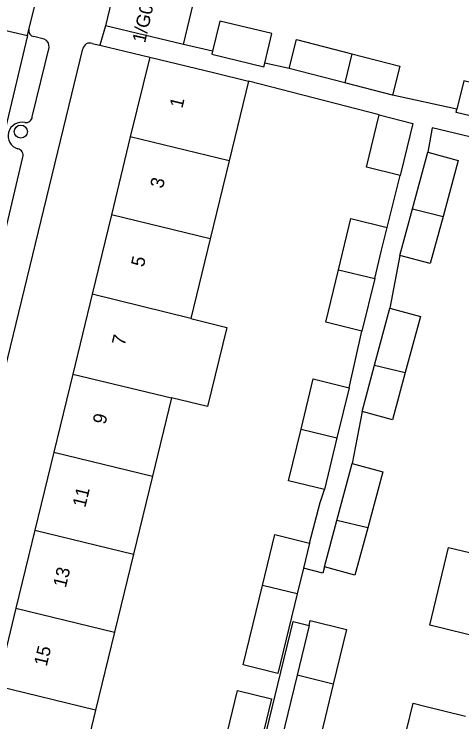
# Model space of a CAD drawing. Extents: x 162812 to 163818, y 381639 to 382470.
# Drawn here: x 163636.7 to 163670.2, y 382134.2 to 382187.2 of the extents above; entities that cross this region are included whole.
import ezdxf

# ---------------------------------------------------------------- set-up
doc = ezdxf.new("R2010")
doc.units = 0
for name, color, linetype in [('IMGEO_Boom', 7, 'Continuous'), ('IMGEO_Pand', 7, 'Continuous'), ('IMGEO_Pand_nummerreeks', 7, 'Continuous'), ('IMGEO_Rijbaan_lokaal_open', 7, 'Continuous'), ('IMGEO_Voetpad_open', 7, 'Continuous')]:
    doc.layers.add(name, color=color, linetype=linetype)

msp = doc.modelspace()

# ---------------------------------------------------------------- linework, layer by layer
at = {"layer": 'IMGEO_Boom'}
msp.add_circle((163637.244, 382178.37), 0.489, dxfattribs=at)
at = {"layer": 'IMGEO_Pand'}
for points in [[(163644.314, 382189.41), (163643.562, 382186.285)], [(163649.396, 382184.882), (163650.148, 382188.006)], [(163655.483, 382183.499), (163656.012, 382185.701), (163652.122, 382186.637), (163651.58, 382184.386)], [(163649.396, 382184.882), (163643.562, 382186.285)], [(163657.304, 382183.085), (163657.861, 382185.256), (163661.999, 382184.193)], [(163651.58, 382184.386), (163651.523, 382184.151), (163655.414, 382183.214), (163655.483, 382183.499)], [(163661.999, 382184.193), (163661.471, 382182.014)], [(163661.999, 382184.193), (163665.59, 382183.27), (163665.032, 382181.099)], [(163646.879, 382183.945), (163645.428, 382177.974)], [(163646.879, 382183.945), (163651.738, 382182.765), (163654.265, 382182.152)], [(163661.471, 382182.014), (163657.304, 382183.085)], [(163654.265, 382182.152), (163652.815, 382176.184)], [(163665.032, 382181.099), (163661.471, 382182.014)], [(163674.219, 382181.23), (163670.351, 382182.156), (163669.842, 382180.054)], [(163673.647, 382178.869), (163669.782, 382179.804), (163669.842, 382180.054)], [(163665.591, 382175.078), (163663.081, 382175.71), (163664.035, 382179.636)], [(163664.035, 382179.636), (163666.555, 382178.987), (163665.645, 382175.296), (163665.591, 382175.078)], [(163645.428, 382177.974), (163644.014, 382172.154)], [(163652.815, 382176.184), (163645.428, 382177.974)], [(163666.514, 382172.589), (163667.66, 382176.836)], [(163667.66, 382176.836), (163669.939, 382176.221), (163668.81, 382172.034)], [(163652.815, 382176.184), (163651.4, 382170.364)], [(163665.576, 382169.111), (163666.514, 382172.589)], [(163666.514, 382172.589), (163668.81, 382172.034)], [(163644.014, 382172.154), (163642.569, 382166.209)], [(163651.4, 382170.364), (163644.014, 382172.154)], [(163660.99, 382168.04), (163661.925, 382171.886), (163664.636, 382171.204)], [(163668.81, 382172.034), (163667.856, 382168.497), (163665.576, 382169.111)], [(163663.701, 382167.381), (163664.217, 382169.503), (163664.636, 382171.204)], [(163651.4, 382170.364), (163649.951, 382164.399)], [(163662.747, 382163.455), (163660.036, 382164.114), (163660.99, 382168.04)], [(163660.99, 382168.04), (163663.701, 382167.381)], [(163663.701, 382167.381), (163662.747, 382163.455)], [(163642.569, 382166.209), (163641.119, 382160.243)], [(163649.951, 382164.399), (163642.569, 382166.209)], [(163663.689, 382160.913), (163664.835, 382165.16)], [(163664.835, 382165.16), (163667.114, 382164.545), (163665.985, 382160.358)], [(163649.951, 382164.399), (163652.654, 382163.736), (163651.201, 382157.812), (163648.51, 382158.472)], [(163662.751, 382157.435), (163663.689, 382160.913)], [(163663.689, 382160.913), (163665.985, 382160.358)], [(163641.119, 382160.243), (163639.698, 382154.395)], [(163641.119, 382160.243), (163648.51, 382158.472)], [(163665.985, 382160.358), (163665.031, 382156.821), (163662.751, 382157.435)], [(163658.194, 382156.119), (163659.106, 382159.874), (163661.786, 382159.223)], [(163661.786, 382159.223), (163660.874, 382155.467)], [(163648.51, 382158.472), (163647.084, 382152.604)], [(163659.934, 382151.601), (163657.254, 382152.252), (163658.194, 382156.119)], [(163658.194, 382156.119), (163660.874, 382155.467)], [(163660.874, 382155.467), (163659.934, 382151.601)], [(163639.698, 382154.395), (163638.281, 382148.565)], [(163639.698, 382154.395), (163647.084, 382152.604)], [(163660.878, 382149.296), (163662.024, 382153.543)], [(163662.024, 382153.543), (163664.303, 382152.928), (163663.174, 382148.741)], [(163647.084, 382152.604), (163645.667, 382146.774)], [(163659.94, 382145.818), (163660.878, 382149.296)], [(163663.174, 382148.741), (163660.878, 382149.296)], [(163638.281, 382148.565), (163636.864, 382142.735)], [(163638.281, 382148.565), (163645.667, 382146.774)], [(163663.174, 382148.741), (163662.22, 382145.204), (163659.94, 382145.818)], [(163655.316, 382144.434), (163656.24, 382148.233), (163658.822, 382147.605)], [(163658.822, 382147.605), (163658.363, 382145.718)], [(163671.895, 382140.481), (163667.814, 382141.469), (163669.219, 382147.278), (163673.301, 382146.29)], [(163645.667, 382146.774), (163644.251, 382140.945)], [(163658.363, 382145.718), (163657.898, 382143.807)], [(163657.898, 382143.807), (163656.454, 382137.862), (163653.872, 382138.49), (163655.316, 382144.434)], [(163657.898, 382143.807), (163655.316, 382144.434)], [(163636.864, 382142.735), (163635.448, 382136.906)], [(163636.864, 382142.735), (163644.251, 382140.945)], [(163658.791, 382141.437), (163658.88, 382141.805), (163661.592, 382141.149), (163660.604, 382137.065)], [(163658.791, 382141.437), (163657.892, 382137.722)], [(163644.251, 382140.945), (163642.834, 382135.115)], [(163657.892, 382137.722), (163656.507, 382132.001)], [(163660.604, 382137.065), (163657.892, 382137.722)], [(163642.834, 382135.115), (163635.448, 382136.906)], [(163660.604, 382137.065), (163659.219, 382131.344), (163656.507, 382132.001)], [(163652.487, 382132.67), (163653.438, 382136.583), (163655.99, 382135.963), (163655.039, 382132.049)], [(163666.031, 382129.6), (163665.153, 382129.813), (163666.564, 382135.622), (163667.437, 382135.411), (163670.489, 382134.672)], [(163642.834, 382135.115), (163641.42, 382129.296)]]:
    msp.add_lwpolyline(points, dxfattribs=at)
at = {"layer": 'IMGEO_Rijbaan_lokaal_open'}
for points in [[(163637.84, 382186), (163638.257, 382187.68)], [(163633.425, 382186.563), (163637.732, 382185.547)], [(163637.732, 382185.547), (163634.63, 382172.539), (163631.177, 382158.254), (163627.335, 382142.429)], [(163637.732, 382185.547), (163637.84, 382186)]]:
    msp.add_lwpolyline(points, dxfattribs=at)
at = {"layer": 'IMGEO_Voetpad_open'}
for points in [[(163643.562, 382186.285), (163643.159, 382184.845)], [(163638.987, 382185.276), (163638.216, 382185.474)], [(163626.283, 382120.373), (163641.882, 382184.559)], [(163638.101, 382179.484), (163639.349, 382184.669)], [(163642.585, 382184.968), (163643.159, 382184.845)], [(163643.159, 382184.845), (163646.879, 382183.945)], [(163651.58, 382184.386), (163649.396, 382184.882)], [(163657.304, 382183.085), (163655.483, 382183.499)], [(163664.035, 382179.636), (163654.265, 382182.152)], [(163669.842, 382180.054), (163665.032, 382181.099)], [(163680.414, 382175.687), (163668.001, 382178.648), (163667.66, 382176.836)], [(163635.077, 382166.709), (163637.399, 382176.463)], [(163664.636, 382171.204), (163665.591, 382175.078)], [(163665.576, 382169.111), (163664.835, 382165.16)], [(163661.786, 382159.223), (163662.747, 382163.455)], [(163662.751, 382157.435), (163662.024, 382153.543)], [(163658.822, 382147.605), (163659.632, 382150.638), (163659.934, 382151.601)], [(163659.94, 382145.818), (163659.825, 382145.344), (163658.363, 382145.718)], [(163638.54, 382117.445), (163650.932, 382114.278), (163653.523, 382124.923), (163656.466, 382137.033), (163657.609, 382141.741), (163658.791, 382141.437)]]:
    msp.add_lwpolyline(points, dxfattribs=at)
for centre, radius, start, end in [((163638.309, 382185.938), 0.473, 172.4679, 258.6487), ((163638.796, 382184.75), 0.559, 351.6213, 70.0003), ((163642.407, 382184.465), 0.534, 70.5727, 169.8083), ((163637.601, 382179.544), 0.504, 262.9487, 353.1674), ((163637.308, 382178.056), 1.015, 76.8117, 253.3618), ((163636.921, 382176.597), 0.496, 344.312, 78.8824)]:
    msp.add_arc(centre, radius, start, end, dxfattribs=at)

# ---------------------------------------------------------------- texts
at = {"layer": 'IMGEO_Pand_nummerreeks'}
for s, rotation, p in [('1/G04', 77.3666, (163646.531, 382184.955)), ('1', 76.3409, (163649.313, 382180.072)), ('3', 76.3409, (163647.857, 382174.078)), ('5', 76.3409, (163646.427, 382168.196)), ('7', 76.3409, (163644.998, 382162.314)), ('9', 76.3409, (163643.568, 382156.431)), ('11', 76.3409, (163642.057, 382150.213)), ('13', 76.3409, (163640.601, 382144.219)), ('15', 76.3409, (163639.171, 382138.337))]:
    msp.add_text(s, height=1, rotation=rotation, dxfattribs=at).set_placement(p)

doc.saveas('drawing.dxf')
